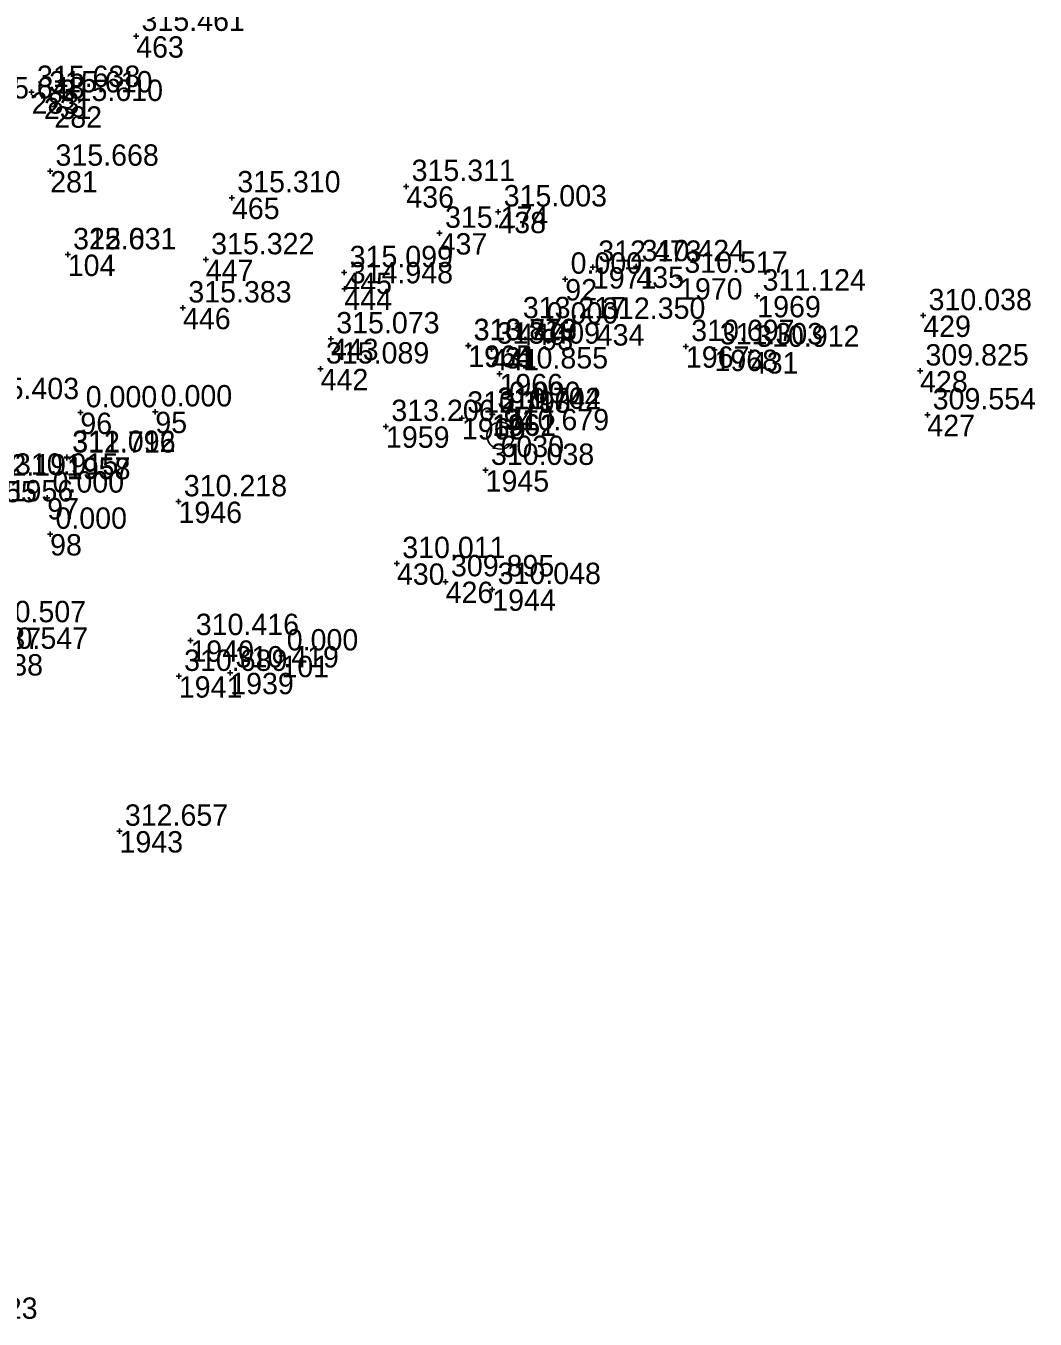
# Model space of a CAD drawing. Extents: x -829398 to -819400, y -1074439 to -1067977.
# Drawn here: x -820598.7 to -820542, y -1069405 to -1069332.4 of the extents above; entities that cross this region are included whole.
import ezdxf

# ---------------------------------------------------------------- set-up
doc = ezdxf.new("R2010")
doc.units = 0
for name, color, linetype in [('Vrstva 60', 7, 'Continuous'), ('Vrstva 61', 7, 'Continuous'), ('Vrstva 63', 7, 'Continuous'), ('Čísla bodů_doměření_2012', 7, 'Continuous')]:
    doc.layers.add(name, color=color, linetype=linetype)

# ---------------------------------------------------------------- blocks, each defined once
blk = doc.blocks.new('BOD')
at = {"layer": 'Čísla bodů_doměření_2012'}
for p, q in [((-0.15, 0), (0.15, 0)), ((0, -0.15), (0, 0.15))]:
    blk.add_line(p, q, dxfattribs=at)

msp = doc.modelspace()

# ---------------------------------------------------------------- linework, layer by layer
at = {"layer": 'Vrstva 63'}
msp.add_line((-820572.07, -1069355.42), (-820571.97, -1069355.42), dxfattribs=at)
msp.add_circle((-820572.02, -1069355.42), 0.756, dxfattribs=at)

# ---------------------------------------------------------------- block references
at = {"layer": 'Vrstva 60'}
for p in [(-820592.475, -1069333), (-820592.475, -1069333), (-820598.345, -1069336.147), (-820598.345, -1069336.147), (-820597.661, -1069336.452), (-820597.661, -1069336.452), (-820597.07, -1069336.934), (-820597.07, -1069336.934), (-820597.306, -1069340.569), (-820597.306, -1069340.569), (-820577.308, -1069341.426), (-820577.308, -1069341.426), (-820587.098, -1069342.062), (-820587.098, -1069342.062), (-820572.14, -1069342.854), (-820572.14, -1069342.854), (-820575.435, -1069344.054), (-820575.435, -1069344.054), (-820596.317, -1069345.26), (-820596.317, -1069345.26), (-820588.566, -1069345.541), (-820588.566, -1069345.541), (-820566.83, -1069345.963), (-820566.83, -1069345.963), (-820564.391, -1069345.928), (-820564.391, -1069345.928), (-820580.789, -1069346.263), (-820580.789, -1069346.263), (-820568.38, -1069346.63), (-820561.993, -1069346.58), (-820561.993, -1069346.58), (-820580.782, -1069347.17), (-820580.782, -1069347.17), (-820557.601, -1069347.578), (-820557.601, -1069347.578), (-820589.848, -1069348.246), (-820589.848, -1069348.246), (-820548.28, -1069348.679), (-820548.28, -1069348.679), (-820571.064, -1069349.129), (-820571.064, -1069349.129), (-820569.72, -1069349.43), (-820566.614, -1069349.164), (-820566.614, -1069349.164), (-820581.541, -1069349.982), (-820581.541, -1069349.982), (-820573.831, -1069350.374), (-820573.831, -1069350.374), (-820573.821, -1069350.358), (-820573.821, -1069350.358), (-820572.532, -1069350.557), (-820572.532, -1069350.557), (-820561.608, -1069350.411), (-820561.608, -1069350.411), (-820560.002, -1069350.596), (-820560.002, -1069350.596), (-820557.961, -1069350.734), (-820557.961, -1069350.734), (-820582.118, -1069351.673), (-820582.118, -1069351.673), (-820548.455, -1069351.785), (-820548.455, -1069351.785), (-820572.076, -1069351.953), (-820572.076, -1069351.953), (-820571.84, -1069353.89), (-820595.61, -1069354.13), (-820591.4, -1069354.08), (-820574.185, -1069354.437), (-820574.185, -1069354.437), (-820574.183, -1069354.433), (-820574.183, -1069354.433), (-820572.494, -1069354.22), (-820572.494, -1069354.22), (-820572.467, -1069354.237), (-820572.467, -1069354.237), (-820548.049, -1069354.25), (-820548.049, -1069354.25), (-820578.448, -1069354.902), (-820578.448, -1069354.902), (-820572.02, -1069355.42), (-820572.02, -1069355.42), (-820596.371, -1069356.637), (-820596.371, -1069356.637), (-820596.364, -1069356.67), (-820596.364, -1069356.67), (-820572.855, -1069357.363), (-820572.855, -1069357.363), (-820597.47, -1069358.92), (-820590.101, -1069359.126), (-820590.101, -1069359.126), (-820597.31, -1069360.95), (-820577.834, -1069362.595), (-820577.834, -1069362.595), (-820575.099, -1069363.619), (-820575.099, -1069363.619), (-820572.48, -1069364.054), (-820572.48, -1069364.054), (-820589.429, -1069366.917), (-820589.429, -1069366.917), (-820584.32, -1069367.78), (-820590.084, -1069368.929), (-820590.084, -1069368.929), (-820587.194, -1069368.735), (-820587.194, -1069368.735), (-820593.411, -1069377.623), (-820593.411, -1069377.623)]:
    msp.add_blockref('BOD', p, dxfattribs=at)

# ---------------------------------------------------------------- texts
for s, p in [('463', (-820592.475, -1069334.2)), ('463', (-820592.475, -1069334.2)), ('283', (-820598.345, -1069337.347)), ('283', (-820598.345, -1069337.347)), ('231', (-820597.661, -1069337.652)), ('231', (-820597.661, -1069337.652)), ('282', (-820597.07, -1069338.134)), ('282', (-820597.07, -1069338.134)), ('281', (-820597.306, -1069341.769)), ('281', (-820597.306, -1069341.769)), ('436', (-820577.308, -1069342.626)), ('436', (-820577.308, -1069342.626)), ('465', (-820587.098, -1069343.262)), ('465', (-820587.098, -1069343.262)), ('438', (-820572.14, -1069344.054)), ('438', (-820572.14, -1069344.054)), ('437', (-820575.435, -1069345.254)), ('437', (-820575.435, -1069345.254)), ('104', (-820596.317, -1069346.46)), ('104', (-820596.317, -1069346.46)), ('447', (-820588.566, -1069346.741)), ('447', (-820588.566, -1069346.741)), ('445', (-820580.789, -1069347.463)), ('445', (-820580.789, -1069347.463)), ('1971', (-820566.83, -1069347.163)), ('435', (-820564.391, -1069347.128)), ('435', (-820564.391, -1069347.128)), ('1970', (-820561.993, -1069347.78)), ('444', (-820580.782, -1069348.37)), ('444', (-820580.782, -1069348.37)), ('92', (-820568.38, -1069347.83)), ('1969', (-820557.601, -1069348.778)), ('446', (-820589.848, -1069349.446)), ('446', (-820589.848, -1069349.446)), ('429', (-820548.28, -1069349.879)), ('429', (-820548.28, -1069349.879)), ('440', (-820571.064, -1069350.329)), ('440', (-820571.064, -1069350.329)), ('93', (-820569.72, -1069350.63)), ('434', (-820566.614, -1069350.364)), ('434', (-820566.614, -1069350.364)), ('443', (-820581.541, -1069351.182)), ('443', (-820581.541, -1069351.182)), ('1964', (-820573.831, -1069351.574)), ('1965', (-820573.821, -1069351.558)), ('441', (-820572.532, -1069351.757)), ('441', (-820572.532, -1069351.757)), ('1967', (-820561.608, -1069351.611)), ('1968', (-820560.002, -1069351.796)), ('431', (-820557.961, -1069351.934)), ('431', (-820557.961, -1069351.934)), ('442', (-820582.118, -1069352.873)), ('442', (-820582.118, -1069352.873)), ('1966', (-820572.076, -1069353.153)), ('428', (-820548.455, -1069352.985)), ('428', (-820548.455, -1069352.985)), ('96', (-820595.61, -1069355.33)), ('95', (-820591.4, -1069355.28)), ('1963', (-820574.185, -1069355.637)), ('1960', (-820574.183, -1069355.633)), ('1961', (-820572.494, -1069355.42)), ('1962', (-820572.467, -1069355.437)), ('94', (-820571.84, -1069355.09)), ('427', (-820548.049, -1069355.45)), ('427', (-820548.049, -1069355.45)), ('1959', (-820578.448, -1069356.102)), ('6030', (-820572.02, -1069356.62)), ('1957', (-820596.371, -1069357.837)), ('1958', (-820596.364, -1069357.87)), ('1945', (-820572.855, -1069358.563)), ('1955', (-820601.622, -1069359.159)), ('1956', (-820599.582, -1069359.115)), ('97', (-820597.47, -1069360.12)), ('1946', (-820590.101, -1069360.326)), ('98', (-820597.31, -1069362.15)), ('430', (-820577.834, -1069363.795)), ('430', (-820577.834, -1069363.795)), ('426', (-820575.099, -1069364.819)), ('426', (-820575.099, -1069364.819)), ('1944', (-820572.48, -1069365.254)), ('1937', (-820601.387, -1069367.396)), ('1940', (-820589.429, -1069368.117)), ('1938', (-820601.275, -1069368.889)), ('101', (-820584.32, -1069368.98)), ('1941', (-820590.084, -1069370.129)), ('1939', (-820587.194, -1069369.935)), ('1943', (-820593.411, -1069378.823))]:
    msp.add_text(s, height=1.2, dxfattribs=at).set_placement(p)
at = {"layer": 'Vrstva 61'}
for s, p in [('315.461', (-820592.175, -1069332.7)), ('315.638', (-820598.045, -1069335.847)), ('315.610', (-820597.361, -1069336.152)), ('315.648', (-820601.176, -1069336.493)), ('315.610', (-820596.77, -1069336.634)), ('315.668', (-820597.006, -1069340.269)), ('315.311', (-820577.008, -1069341.126)), ('315.310', (-820586.798, -1069341.762)), ('315.003', (-820571.84, -1069342.554)), ('315.174', (-820575.135, -1069343.754)), ('315.631', (-820596.017, -1069344.96)), ('322.031', (-820596.017, -1069344.96)), ('315.322', (-820588.266, -1069345.241)), ('310.424', (-820564.091, -1069345.628)), ('315.099', (-820580.489, -1069345.963)), ('0.000', (-820568.08, -1069346.33)), ('312.473', (-820566.53, -1069345.663)), ('310.517', (-820561.693, -1069346.28)), ('314.948', (-820580.482, -1069346.87)), ('311.124', (-820557.301, -1069347.278)), ('315.383', (-820589.548, -1069347.946)), ('310.038', (-820547.98, -1069348.379)), ('313.217', (-820570.764, -1069348.829)), ('0.000', (-820569.42, -1069349.13)), ('312.350', (-820566.314, -1069348.864)), ('315.073', (-820581.241, -1069349.682)), ('310.713', (-820573.531, -1069350.074)), ('313.879', (-820573.521, -1069350.058)), ('313.409', (-820572.232, -1069350.257)), ('310.697', (-820561.308, -1069350.111)), ('311.303', (-820559.702, -1069350.296)), ('310.912', (-820557.661, -1069350.434)), ('315.089', (-820581.818, -1069351.373)), ('310.855', (-820571.776, -1069351.653)), ('309.825', (-820548.155, -1069351.485)), ('315.403', (-820601.48, -1069353.372)), ('0.000', (-820571.54, -1069353.59)), ('0.000', (-820595.31, -1069353.83)), ('0.000', (-820591.1, -1069353.78)), ('310.790', (-820573.885, -1069354.137)), ('312.113', (-820573.883, -1069354.133)), ('311.704', (-820572.194, -1069353.92)), ('310.742', (-820572.167, -1069353.937)), ('309.554', (-820547.749, -1069353.95)), ('313.206', (-820578.148, -1069354.602)), ('310.679', (-820571.72, -1069355.12)), ('311.092', (-820596.071, -1069356.337)), ('312.716', (-820596.064, -1069356.37)), ('310.038', (-820572.555, -1069357.063)), ('312.191', (-820601.322, -1069357.659)), ('310.915', (-820599.282, -1069357.615)), ('0.000', (-820597.17, -1069358.62)), ('310.218', (-820589.801, -1069358.826)), ('0.000', (-820597.01, -1069360.65)), ('310.011', (-820577.534, -1069362.295)), ('309.895', (-820574.799, -1069363.319)), ('310.048', (-820572.18, -1069363.754)), ('310.507', (-820601.087, -1069365.896)), ('310.416', (-820589.129, -1069366.617)), ('310.547', (-820600.975, -1069367.389)), ('0.000', (-820584.02, -1069367.48)), ('310.689', (-820589.784, -1069368.629)), ('310.419', (-820586.894, -1069368.435)), ('312.657', (-820593.111, -1069377.323)), ('311.523', (-820603.812, -1069405.002))]:
    msp.add_text(s, height=1.2, dxfattribs=at).set_placement(p)

doc.saveas('drawing.dxf')
